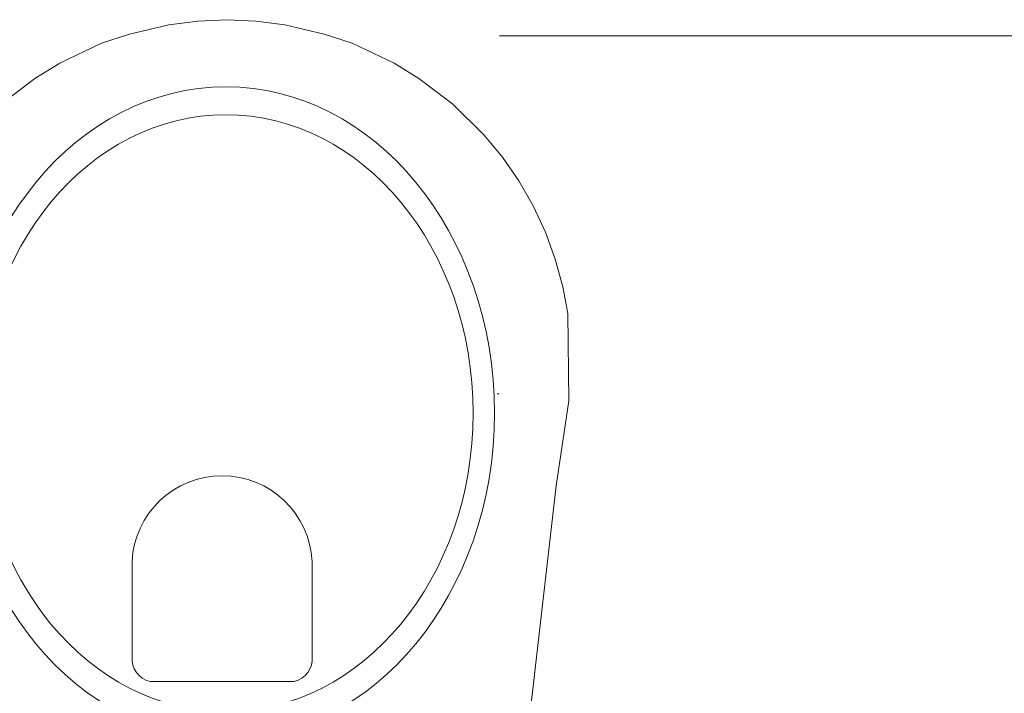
# Model space of a CAD drawing. Header units: millimetres. Extents: x 28291 to 177760, y -399809 to -170937.
# Tile 439 of 656: x 60405 to 60456, y -194605 to -194570. Entities that reach past the tile are written whole.
import ezdxf

# ---------------------------------------------------------------- set-up
doc = ezdxf.new("R2010")
doc.units = ezdxf.units.MM
doc.layers.get('0').update_dxf_attribs({"lineweight": 0})
doc.layers.add('!! 0_Istn-went', color=5, linetype='Continuous', lineweight=13)
doc.layers.add('!! 2_WYPOS- SANITARNE - zrealizowane', color=9, linetype='Continuous', lineweight=0, true_color=0x808080)

# ---------------------------------------------------------------- blocks, each defined once
blk = doc.blocks.new('A$C5ec76950')
at = {"lineweight": 0}
for p, q in [((-142.1, 0), (-171.53, -257.05)), ((-142.1, 0), (142.1, 0)), ((142.1, 0), (171.53, -257.05)), ((-145.77, -32), (145.77, -32)), ((-147.48, -47), (147.48, -47)), ((-104.1, -109.84), (-104.1, -95.39)), ((95.9, -109.84), (95.9, -95.39)), ((-104.1, -109.84), (-118.2, -109.84)), ((-104.1, -109.84), (-89.27, -109.84)), ((-104.1, -109.84), (-104.1, -124.06)), ((95.9, -109.84), (81.8, -109.84)), ((95.9, -109.84), (110.73, -109.84)), ((95.9, -109.84), (95.9, -124.06)), ((-34.99, -155.14), (40.01, -155.14)), ((-44.4, -168.12), (-44.4, -217.67)), ((49.42, -168.12), (49.42, -217.67)), ((-171.53, -257.05), (-178.21, -301.4)), ((171.53, -257.05), (178.21, -301.4)), ((-178.21, -301.4), (-177.65, -346.92)), ((178.21, -301.4), (177.65, -346.92)), ((-141.95, -305), (-140.95, -305)), ((-177.65, -346.92), (-175.08, -360.84)), ((177.65, -346.92), (175.08, -360.84)), ((-175.08, -360.84), (-171.16, -375.27)), ((175.08, -360.84), (171.16, -375.27)), ((-171.16, -375.27), (-166.01, -389.33)), ((171.16, -375.27), (166.01, -389.33)), ((-166.01, -389.33), (-159.69, -402.91)), ((166.01, -389.33), (159.69, -402.91)), ((-159.69, -402.91), (-152.23, -415.93)), ((159.69, -402.91), (152.23, -415.93)), ((-152.23, -415.93), (-143.69, -428.28)), ((152.23, -415.93), (143.69, -428.28)), ((-143.69, -428.28), (-134.13, -439.88)), ((143.69, -428.28), (134.13, -439.88)), ((-134.13, -439.88), (-117.71, -455.96)), ((134.13, -439.88), (117.71, -455.96)), ((-117.71, -455.96), (-100.01, -469.4)), ((117.71, -455.96), (100.01, -469.4)), ((-100.01, -469.4), (-87.1, -477.25)), ((100.01, -469.4), (87.1, -477.25)), ((-87.1, -477.25), (-65.38, -487.74)), ((87.1, -477.25), (65.38, -487.74)), ((-65.38, -487.74), (-50.7, -492.46)), ((-50.7, -492.46), (-30.19, -497.25)), ((50.7, -492.46), (30.19, -497.25)), ((65.38, -487.74), (50.7, -492.46)), ((-30.19, -497.25), (-15.15, -499.23)), ((30.19, -497.25), (15.15, -499.23)), ((-15.15, -499.23), (0, -499.95)), ((15.15, -499.23), (0, -499.95))]:
    blk.add_line(p, q, dxfattribs=at)
for centre, radius, start, end in [((-32.44, -166.89), 12.02, 102.2339, 185.8899), ((37.46, -166.89), 12.02, 354.1101, 77.7661), ((2.51, -215.37), 46.97, 182.8022, 357.1978)]:
    blk.add_arc(centre, radius, start, end, dxfattribs=at)
for centre in [(-104.1, -109.84), (95.9, -109.84)]:
    blk.add_ellipse(centre, major_axis=(5.99, 5.99), ratio=1, start_param=5.497787, end_param=11.780972, dxfattribs=at)
for major_axis, ratio in [((0, -170), 0.823529), ((0, -155.45), 0.829092)]:
    blk.add_ellipse((0.54, -295), major_axis=major_axis, ratio=ratio, dxfattribs=at)

msp = doc.modelspace()

# ---------------------------------------------------------------- linework, layer by layer
at = {"layer": '!! 0_Istn-went'}
msp.add_lwpolyline([(60429.81409, -194571.12813), (60469.86062, -194571.12813)], dxfattribs=at)

# ---------------------------------------------------------------- block references
at = {"layer": '!! 2_WYPOS- SANITARNE - zrealizowane', "xscale": 0.1, "yscale": 0.1, "zscale": 0.1, "rotation": 180}
msp.add_blockref('A$C5ec76950', (60415.60353, -194620.27968), dxfattribs=at)

doc.saveas('drawing.dxf')
